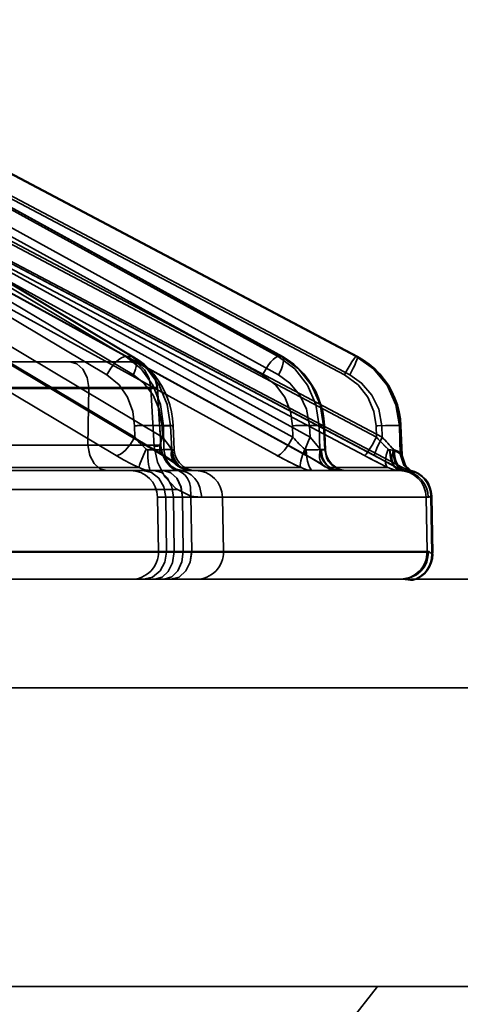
# Model space of a CAD drawing. Header units: millimetres. Extents: x -1465 to 393277, y -3788 to 454312.
# Tile 345 of 656: x 358148 to 358165, y 11624 to 11660. Entities that reach past the tile are written whole.
import ezdxf

# ---------------------------------------------------------------- set-up
doc = ezdxf.new("R2010")
doc.units = ezdxf.units.MM
doc.header["$XCLIPFRAME"] = 2
doc.layers.add('AHU03-3-68634OBJ', color=8, linetype='Continuous')
doc.layers.add('EC-MTR_250-0_7OBJ', color=8, linetype='Continuous')
picture_1 = doc.add_image_def('image1.bmp', size_in_pixel=(951, 911))

msp = doc.modelspace()

# ---------------------------------------------------------------- linework, layer by layer
at = {"layer": 'AHU03-3-68634OBJ', "color": 8, "linetype": 'Continuous', "lineweight": 35, "ltscale": 100}
for p, q in [((358221.129, 11639.827), (357953.129, 11639.827)), ((358220.629, 11635.827), (357953.629, 11635.827)), ((358220.629, 11624.827), (357953.629, 11624.827))]:
    msp.add_line(p, q, dxfattribs=at)
at = {"layer": 'EC-MTR_250-0_7OBJ', "color": 8, "linetype": 'Continuous', "lineweight": 35, "ltscale": 100}
for p, q in [((358152.387, 11648.028), (358135.484, 11658.115)), ((358152.604, 11648.028), (358135.702, 11658.115)), ((358135.801, 11658.083), (358152.686, 11648.007)), ((358157.989, 11648.028), (358139.649, 11658.115)), ((358158.123, 11648.028), (358139.783, 11658.115)), ((358139.818, 11658.104), (358158.152, 11648.021)), ((358160.868, 11648.028), (358141.795, 11658.115)), ((358160.916, 11648.027), (358141.84, 11658.115)), ((358141.844, 11658.114), (358160.916, 11648.027)), ((358151.694, 11647.348), (358135.437, 11657.05)), ((358152.665, 11647.348), (358136.409, 11657.05)), ((358157.414, 11647.348), (358139.775, 11657.05)), ((358158.012, 11647.348), (358140.373, 11657.05)), ((358160.433, 11647.348), (358142.089, 11657.05)), ((358160.635, 11647.348), (358142.291, 11657.05)), ((358152.715, 11645.056), (358135.447, 11655.357)), ((358153.741, 11645.056), (358136.474, 11655.357)), ((358158.535, 11645.056), (358139.798, 11655.357)), ((358159.167, 11645.056), (358140.43, 11655.357)), ((358161.61, 11645.056), (358142.125, 11655.357)), ((358161.824, 11645.056), (358142.339, 11655.357)), ((358152.027, 11644.376), (358134.761, 11654.677)), ((358136.454, 11654.698), (358153.721, 11644.397)), ((358153.798, 11644.376), (358136.529, 11654.677)), ((358157.963, 11644.376), (358139.228, 11654.677)), ((358140.291, 11654.684), (358159.028, 11644.383)), ((358159.054, 11644.376), (358140.316, 11654.677)), ((358161.177, 11644.376), (358141.692, 11654.677)), ((358161.545, 11644.376), (358142.06, 11654.677)), ((358144.467, 11653.47), (358162.569, 11643.942)), ((358152.552, 11647.827), (358144.961, 11647.827)), ((358152.604, 11648.028), (358152.387, 11648.028)), ((358152.883, 11647.877), (358152.686, 11648.007)), ((358158.123, 11648.028), (358157.989, 11648.028)), ((358160.913, 11648.028), (358160.868, 11648.028)), ((358160.913, 11648.028), (358160.916, 11648.027)), ((358151.031, 11646.89), (358143.489, 11646.889)), ((358153.304, 11646.845), (358145.162, 11646.845)), ((358151.031, 11646.89), (358150.996, 11644.765)), ((358150.996, 11644.765), (358151.031, 11646.89)), ((358153.434, 11644.717), (358153.304, 11646.845)), ((358153.675, 11644.763), (358153.547, 11646.891)), ((358153.679, 11644.759), (358153.55, 11646.887)), ((358154.067, 11645.994), (358154.005, 11646.244)), ((358159.636, 11645.996), (358159.57, 11646.249)), ((358162.449, 11645.994), (358162.382, 11646.248)), ((358152.715, 11645.056), (358152.709, 11645.478)), ((358153.741, 11645.056), (358153.721, 11645.478)), ((358153.791, 11644.599), (358153.778, 11645.478)), ((358154.037, 11645.478), (358153.778, 11645.478)), ((358154.078, 11644.599), (358154.037, 11645.478)), ((358154.173, 11644.59), (358154.131, 11645.487)), ((358158.535, 11645.056), (358158.525, 11645.478)), ((358159.167, 11645.056), (358159.148, 11645.478)), ((358159.508, 11645.478), (358159.529, 11644.599)), ((358159.667, 11645.478), (358159.508, 11645.478)), ((358159.706, 11644.599), (358159.667, 11645.478)), ((358159.74, 11644.592), (358159.702, 11645.485)), ((358161.61, 11645.056), (358161.597, 11645.478)), ((358161.824, 11645.056), (358161.808, 11645.478)), ((358162.489, 11644.437), (358162.457, 11645.478)), ((358162.51, 11645.478), (358162.457, 11645.478)), ((358162.551, 11644.415), (358162.51, 11645.478)), ((358162.555, 11644.41), (358162.514, 11645.48)), ((358150.996, 11644.765), (358146.449, 11644.765)), ((358154.078, 11644.599), (358153.791, 11644.599)), ((358159.529, 11644.599), (358159.706, 11644.599)), ((358153.721, 11644.397), (358153.823, 11644.335)), ((358162.551, 11644.415), (358162.489, 11644.437)), ((358152.865, 11643.942), (358146.786, 11643.942)), ((358153.431, 11643.827), (358147.155, 11643.827)), ((358153.772, 11643.827), (358153.431, 11643.827)), ((358153.772, 11643.827), (358162.517, 11643.827)), ((358154.139, 11644.121), (358154.192, 11644.08)), ((358154.192, 11644.08), (358154.234, 11644.044)), ((358154.308, 11643.987), (358154.386, 11643.938)), ((358158.823, 11643.942), (358154.424, 11643.942)), ((358154.724, 11643.831), (358154.811, 11643.827)), ((358159.701, 11643.983), (358159.781, 11643.935)), ((358162.025, 11643.942), (358159.783, 11643.942)), ((358162.219, 11644.013), (358162.333, 11643.95)), ((358162.35, 11643.942), (358162.569, 11643.942)), ((358162.776, 11643.889), (358162.746, 11643.923)), ((358162.807, 11643.858), (358162.776, 11643.889)), ((358162.837, 11643.832), (358162.807, 11643.859)), ((358162.84, 11643.846), (358162.809, 11643.846)), ((358162.834, 11643.802), (358162.85, 11643.798)), ((358162.863, 11643.811), (358162.837, 11643.832)), ((358162.885, 11643.795), (358162.863, 11643.811)), ((358162.864, 11643.793), (358162.877, 11643.788)), ((358162.931, 11643.765), (358162.932, 11643.765)), ((358154.262, 11643.127), (358027.742, 11643.127)), ((358153.592, 11640.845), (358153.558, 11642.845)), ((358153.558, 11642.845), (358154.138, 11642.845)), ((358153.89, 11640.845), (358153.86, 11642.845)), ((358154.163, 11640.845), (358154.138, 11642.845)), ((358154.138, 11642.845), (358154.478, 11642.845)), ((358154.503, 11640.845), (358154.478, 11642.845)), ((358154.478, 11642.845), (358163.519, 11642.845)), ((358154.478, 11642.845), (358155.948, 11642.844)), ((358154.784, 11642.889), (358154.812, 11640.845)), ((358155.948, 11642.845), (358155.983, 11640.845)), ((358163.474, 11640.845), (358163.439, 11642.845)), ((358163.651, 11640.77), (358163.614, 11642.883)), ((358163.645, 11642.883), (358163.614, 11642.883)), ((358163.645, 11642.883), (358163.682, 11640.77)), ((358163.474, 11640.845), (358143.56, 11640.845)), ((358163.474, 11640.827), (358143.56, 11640.827)), ((358163.534, 11640.845), (358163.474, 11640.845)), ((358163.682, 11640.77), (358163.651, 11640.77)), ((358163.682, 11640.752), (358163.651, 11640.752)), ((358137.459, 11639.827), (358162.534, 11639.827)), ((358162.922, 11639.79), (358162.954, 11639.79)), ((358160.629, 11623.527), (358161.644, 11624.827))]:
    msp.add_line(p, q, dxfattribs=at)
at = {"layer": 'EC-MTR_250-0_7OBJ', "color": 8, "linetype": 'Continuous', "lineweight": 35, "ltscale": 100, "flags": 128}
for points in [[(358142.058, 11654.678), (358161.69, 11644.299), (358161.832, 11644.223), (358161.968, 11644.15), (358162.097, 11644.08)], [(358151.031, 11646.89), (358150.965, 11647.254), (358150.811, 11647.556), (358150.589, 11647.757), (358150.33, 11647.827)], [(358151.031, 11646.89), (358150.965, 11647.253), (358150.81, 11647.556), (358150.588, 11647.757), (358150.33, 11647.827)], [(358151.694, 11647.348), (358151.842, 11647.601), (358151.934, 11647.722), (358152.033, 11647.83), (358152.133, 11647.918), (358152.229, 11647.98), (358152.314, 11648.016), (358152.387, 11648.028)], [(358153.778, 11645.478), (358153.669, 11646.256), (358153.387, 11646.966), (358152.952, 11647.57), (358152.387, 11648.028)], [(358153.547, 11646.891), (358153.454, 11647.254), (358153.234, 11647.556), (358152.92, 11647.757), (358152.552, 11647.827)], [(358153.304, 11646.845), (358153.243, 11647.222), (358153.08, 11647.54), (358152.838, 11647.752), (358152.552, 11647.827)], [(358152.552, 11647.827), (358152.905, 11647.762), (358153.079, 11647.676), (358153.235, 11647.556), (358153.364, 11647.407), (358153.461, 11647.238), (358153.547, 11646.891)], [(358152.604, 11648.028), (358152.647, 11648.023), (358152.686, 11648.007)], [(358152.604, 11648.028), (358153.173, 11647.57), (358153.615, 11646.966), (358153.911, 11646.256), (358154.037, 11645.478)], [(358152.686, 11648.007), (358152.726, 11647.971), (358152.755, 11647.917), (358152.772, 11647.845), (358152.775, 11647.759), (358152.765, 11647.662), (358152.741, 11647.558), (358152.665, 11647.348)], [(358154.005, 11646.244), (358153.923, 11646.489), (358153.822, 11646.726), (358153.703, 11646.954), (358153.567, 11647.17), (358153.416, 11647.372), (358153.25, 11647.558), (358153.071, 11647.727), (358152.883, 11647.877)], [(358157.414, 11647.348), (358157.56, 11647.601), (358157.644, 11647.722), (358157.728, 11647.83), (358157.809, 11647.918), (358157.881, 11647.98), (358157.942, 11648.016), (358157.989, 11648.028)], [(358159.508, 11645.478), (358159.386, 11646.256), (358159.076, 11646.966), (358158.603, 11647.57), (358157.989, 11648.028)], [(358158.152, 11648.021), (358158.176, 11647.994), (358158.185, 11647.973), (358158.19, 11647.947), (358158.19, 11647.877), (358158.177, 11647.79), (358158.15, 11647.687), (358158.112, 11647.576), (358158.065, 11647.461), (358158.012, 11647.348)], [(358158.123, 11648.028), (358158.152, 11648.021)], [(358158.123, 11648.028), (358158.739, 11647.57), (358159.217, 11646.966), (358159.535, 11646.256), (358159.667, 11645.478)], [(358158.568, 11647.741), (358158.365, 11647.891), (358158.152, 11648.021)], [(358160.868, 11648.028), (358160.848, 11648.016), (358160.833, 11648.002), (358160.815, 11647.98), (358160.768, 11647.918), (358160.71, 11647.83), (358160.643, 11647.722), (358160.572, 11647.601), (358160.501, 11647.473), (358160.433, 11647.348)], [(358160.905, 11647.941), (358160.893, 11647.905), (358160.858, 11647.817), (358160.812, 11647.711), (358160.757, 11647.592), (358160.697, 11647.469), (358160.635, 11647.348)], [(358160.868, 11648.028), (358161.506, 11647.574), (358162.004, 11646.968), (358162.329, 11646.253), (358162.457, 11645.478)], [(358160.916, 11648.027), (358160.921, 11648.01), (358160.919, 11647.993), (358160.914, 11647.97), (358160.905, 11647.941)], [(358160.913, 11648.028), (358161.553, 11647.57), (358162.049, 11646.966), (358162.376, 11646.256), (358162.51, 11645.478)], [(358161.349, 11647.747), (358161.138, 11647.897), (358160.916, 11648.027)], [(358159.57, 11646.249), (358159.483, 11646.496), (358159.375, 11646.735), (358159.247, 11646.965), (358159.102, 11647.182), (358158.939, 11647.385), (358158.76, 11647.572), (358158.568, 11647.741)], [(358162.382, 11646.248), (358162.293, 11646.496), (358162.183, 11646.736), (358162.052, 11646.967), (358161.901, 11647.185), (358161.733, 11647.389), (358161.548, 11647.577), (358161.349, 11647.747)], [(358151.694, 11647.348), (358152.139, 11646.982), (358152.448, 11646.533), (358152.645, 11645.997), (358152.709, 11645.478)], [(358153.721, 11645.478), (358153.615, 11646.093), (358153.389, 11646.608), (358153.048, 11647.049), (358152.665, 11647.348)], [(358157.414, 11647.348), (358157.898, 11646.982), (358158.235, 11646.533), (358158.452, 11645.997), (358158.525, 11645.478)], [(358159.148, 11645.478), (358159.038, 11646.093), (358158.795, 11646.608), (358158.427, 11647.049), (358158.012, 11647.348)], [(358160.433, 11647.348), (358160.937, 11646.982), (358161.29, 11646.533), (358161.518, 11645.997), (358161.597, 11645.478)], [(358161.808, 11645.478), (358161.696, 11646.093), (358161.447, 11646.608), (358161.066, 11647.049), (358160.635, 11647.348)], [(358153.547, 11646.891), (358153.456, 11646.89), (358153.212, 11646.89), (358152.907, 11646.89), (358152.666, 11646.89), (358152.184, 11646.89), (358151.557, 11646.891), (358151.031, 11646.89)], [(358153.547, 11646.891), (358153.536, 11646.879), (358153.5, 11646.871), (358153.464, 11646.865), (358153.419, 11646.858), (358153.366, 11646.852), (358153.304, 11646.845)], [(358153.304, 11646.845), (358153.366, 11646.852), (358153.419, 11646.858), (358153.464, 11646.865), (358153.5, 11646.871), (358153.527, 11646.877), (358153.543, 11646.882)], [(358154.131, 11645.487), (358154.109, 11645.741), (358154.067, 11645.994)], [(358159.702, 11645.485), (358159.68, 11645.741), (358159.636, 11645.996)], [(358162.514, 11645.48), (358162.493, 11645.738), (358162.449, 11645.994)], [(358153.778, 11645.478), (358153.662, 11645.484), (358153.496, 11645.488), (358153.292, 11645.489), (358153.073, 11645.487)], [(358153.721, 11645.478), (358153.803, 11645.481), (358153.88, 11645.484), (358153.951, 11645.486), (358154.013, 11645.488), (358154.04, 11645.488), (358154.064, 11645.489), (358154.084, 11645.489), (358154.101, 11645.489), (358154.114, 11645.489), (358154.127, 11645.488), (358154.121, 11645.428)], [(358154.131, 11645.487), (358154.116, 11645.485), (358154.105, 11645.483), (358154.092, 11645.482), (358154.076, 11645.481), (358154.037, 11645.478)], [(358159.508, 11645.478), (358159.466, 11645.481), (358159.405, 11645.485), (358159.229, 11645.489), (358158.996, 11645.488), (358158.743, 11645.484)], [(358159.148, 11645.478), (358159.255, 11645.481), (358159.359, 11645.485), (358159.456, 11645.487), (358159.541, 11645.488), (358159.578, 11645.489), (358159.611, 11645.489), (358159.638, 11645.489), (358159.661, 11645.488), (358159.679, 11645.488), (358159.692, 11645.487), (358159.702, 11645.489)], [(358159.702, 11645.485), (358159.682, 11645.48), (358159.667, 11645.478)], [(358161.661, 11645.48), (358161.942, 11645.487), (358162.078, 11645.489), (358162.201, 11645.489), (358162.303, 11645.488), (358162.381, 11645.485), (358162.41, 11645.484), (358162.432, 11645.482), (358162.447, 11645.48)], [(358161.808, 11645.478), (358161.939, 11645.482), (358162.071, 11645.485), (358162.197, 11645.488), (358162.308, 11645.489), (358162.356, 11645.489), (358162.398, 11645.489), (358162.434, 11645.488), (358162.464, 11645.487), (358162.486, 11645.486), (358162.502, 11645.484), (358162.513, 11645.478), (358162.51, 11645.504)], [(358152.715, 11645.056), (358152.562, 11644.796), (358152.379, 11644.577), (358152.284, 11644.493), (358152.191, 11644.43), (358152.105, 11644.391), (358152.027, 11644.376)], [(358152.715, 11645.056), (358152.892, 11644.854), (358153.085, 11644.661)], [(358153.085, 11644.661), (358152.892, 11644.854), (358152.715, 11645.056)], [(358153.798, 11644.376), (358153.734, 11644.391), (358153.683, 11644.43), (358153.649, 11644.493), (358153.633, 11644.577), (358153.634, 11644.679), (358153.653, 11644.796), (358153.741, 11645.056)], [(358154.065, 11644.612), (358153.922, 11644.825), (358153.741, 11645.056)], [(358153.741, 11645.056), (358153.922, 11644.825), (358154.065, 11644.612)], [(358158.535, 11645.056), (358158.384, 11644.796), (358158.223, 11644.577), (358158.147, 11644.493), (358158.076, 11644.43), (358158.014, 11644.391), (358157.963, 11644.376)], [(358159.054, 11644.376), (358159.034, 11644.38), (358159.017, 11644.391), (358158.995, 11644.43), (358158.989, 11644.458), (358158.987, 11644.493), (358158.995, 11644.577), (358159.018, 11644.679), (358159.056, 11644.796), (358159.106, 11644.923), (358159.167, 11645.056)], [(358159.541, 11644.612), (358159.369, 11644.825), (358159.167, 11645.056)], [(358159.167, 11645.056), (358159.369, 11644.825), (358159.541, 11644.612)], [(358161.177, 11644.376), (358161.197, 11644.389), (358161.213, 11644.404), (358161.231, 11644.426), (358161.278, 11644.489), (358161.336, 11644.577), (358161.402, 11644.684), (358161.473, 11644.805), (358161.543, 11644.931), (358161.61, 11645.056)], [(358161.824, 11645.056), (358161.699, 11644.805), (358161.643, 11644.684), (358161.596, 11644.577), (358161.578, 11644.53), (358161.563, 11644.489), (358161.551, 11644.454), (358161.543, 11644.426), (358161.539, 11644.404), (358161.538, 11644.389), (358161.545, 11644.377)], [(358161.676, 11644.986), (358161.804, 11644.852), (358161.926, 11644.728), (358162.042, 11644.612)], [(358162.042, 11644.612), (358161.925, 11644.728), (358161.804, 11644.852), (358161.676, 11644.986)], [(358161.824, 11645.056), (358161.933, 11644.94), (358162.235, 11644.612)], [(358153.675, 11644.763), (358153.595, 11644.763), (358153.469, 11644.764), (358153.299, 11644.765), (358153.084, 11644.765), (358152.835, 11644.765), (358152.669, 11644.765), (358152.3, 11644.765), (358151.802, 11644.764), (358151.38, 11644.763), (358150.996, 11644.762)], [(358150.996, 11644.765), (358151.062, 11644.4), (358151.215, 11644.097), (358151.435, 11643.897), (358151.691, 11643.827)], [(358151.691, 11643.827), (358151.437, 11643.896), (358151.223, 11644.087), (358151.065, 11644.388), (358150.996, 11644.765)], [(358150.996, 11644.762), (358152.033, 11644.764), (358152.872, 11644.765), (358153.395, 11644.765), (358153.675, 11644.763)], [(358153.138, 11644.612), (358153.042, 11644.392), (358152.956, 11644.187), (358152.922, 11644.101), (358152.895, 11644.03), (358152.876, 11643.978), (358152.865, 11643.942)], [(358153.138, 11644.612), (358153.156, 11644.599), (358153.175, 11644.591), (358153.194, 11644.589)], [(358153.791, 11644.599), (358153.682, 11644.594), (358153.542, 11644.59), (358153.194, 11644.589)], [(358153.194, 11644.589), (358153.203, 11644.305), (358153.214, 11644.169), (358153.228, 11644.048), (358153.245, 11643.95), (358153.254, 11643.912), (358153.264, 11643.88), (358153.274, 11643.856), (358153.283, 11643.84), (358153.303, 11643.827)], [(358153.675, 11644.763), (358153.657, 11644.749), (358153.631, 11644.744), (358153.595, 11644.737), (358153.55, 11644.731), (358153.496, 11644.724), (358153.434, 11644.717)], [(358153.679, 11644.76), (358153.663, 11644.751), (358153.644, 11644.746), (358153.616, 11644.741), (358153.58, 11644.735), (358153.537, 11644.729), (358153.434, 11644.717)], [(358153.434, 11644.717), (358153.551, 11644.132), (358153.828, 11643.593), (358154.246, 11643.158), (358154.784, 11642.889)], [(358154.22, 11643.849), (358154.132, 11643.891), (358154.02, 11643.977), (358153.943, 11644.059), (358153.887, 11644.133), (358153.825, 11644.233), (358153.776, 11644.334), (358153.733, 11644.448), (358153.691, 11644.621), (358153.675, 11644.763)], [(358154.251, 11643.846), (358154.219, 11643.859), (358154.182, 11643.878), (358154.141, 11643.902), (358154.099, 11643.931), (358154.056, 11643.965), (358154.013, 11644.004), (358153.97, 11644.047), (358153.928, 11644.096), (358153.887, 11644.149), (358153.848, 11644.207), (358153.812, 11644.271), (358153.778, 11644.341), (358153.748, 11644.416), (358153.722, 11644.497), (358153.702, 11644.582), (358153.688, 11644.67), (358153.679, 11644.759)], [(358154.277, 11643.837), (358154.249, 11643.846), (358154.214, 11643.861), (358154.175, 11643.882), (358154.133, 11643.908), (358154.089, 11643.939), (358154.045, 11643.975), (358154.001, 11644.015), (358153.958, 11644.061), (358153.916, 11644.111), (358153.876, 11644.165), (358153.838, 11644.224), (358153.803, 11644.288), (358153.771, 11644.357), (358153.743, 11644.431), (358153.719, 11644.509), (358153.7, 11644.591), (358153.687, 11644.675)], [(358153.791, 11644.599), (358153.847, 11644.312), (358153.914, 11644.174), (358154.006, 11644.052), (358154.117, 11643.952), (358154.241, 11643.881), (358154.496, 11643.827)], [(358154.424, 11643.942), (358154.251, 11644.03), (358154.121, 11644.187), (358154.057, 11644.392), (358154.065, 11644.612)], [(358154.065, 11644.612), (358154.079, 11644.594), (358154.092, 11644.589)], [(358154.783, 11643.827), (358154.528, 11643.881), (358154.404, 11643.952), (358154.293, 11644.052), (358154.202, 11644.174), (358154.134, 11644.312), (358154.078, 11644.599)], [(358154.172, 11644.59), (358154.159, 11644.592), (358154.149, 11644.593), (358154.135, 11644.595), (358154.119, 11644.596), (358154.078, 11644.599)], [(358154.811, 11643.827), (358154.553, 11643.88), (358154.428, 11643.95), (358154.315, 11644.048), (358154.222, 11644.169), (358154.153, 11644.305), (358154.092, 11644.589)], [(358154.092, 11644.589), (358154.127, 11644.588), (358154.141, 11644.588), (358154.152, 11644.588), (358154.167, 11644.589)], [(358154.971, 11643.827), (358154.87, 11643.833), (358154.77, 11643.853), (358154.673, 11643.884), (358154.582, 11643.928), (358154.497, 11643.983), (358154.419, 11644.048), (358154.35, 11644.123), (358154.291, 11644.205), (358154.243, 11644.295), (358154.207, 11644.389), (358154.183, 11644.489), (358154.172, 11644.59)], [(358158.759, 11644.818), (358158.812, 11644.764), (358158.97, 11644.612)], [(358158.97, 11644.612), (358158.918, 11644.661), (358158.759, 11644.817)], [(358158.97, 11644.612), (358158.887, 11644.392), (358158.829, 11644.187), (358158.813, 11644.101), (358158.807, 11644.03), (358158.811, 11643.978), (358158.823, 11643.942)], [(358158.97, 11644.612), (358158.988, 11644.599), (358159.006, 11644.591), (358159.025, 11644.589)], [(358159.529, 11644.599), (358159.453, 11644.594), (358159.339, 11644.59), (358159.194, 11644.588), (358159.025, 11644.589)], [(358159.025, 11644.589), (358159.031, 11644.447), (358159.047, 11644.305), (358159.072, 11644.169), (358159.105, 11644.048), (358159.146, 11643.95), (358159.192, 11643.88), (358159.239, 11643.84), (358159.286, 11643.827)], [(358159.783, 11643.942), (358159.709, 11643.978), (358159.642, 11644.03), (358159.546, 11644.187), (358159.521, 11644.285), (358159.512, 11644.392), (358159.541, 11644.612)], [(358159.529, 11644.599), (358159.59, 11644.312), (358159.663, 11644.174), (358159.762, 11644.052), (358159.883, 11643.952), (358160.017, 11643.881), (358160.294, 11643.827)], [(358159.541, 11644.612), (358159.55, 11644.602), (358159.578, 11644.589)], [(358159.578, 11644.589), (358159.615, 11644.588), (358159.648, 11644.588), (358159.676, 11644.588), (358159.698, 11644.588), (358159.716, 11644.589), (358159.729, 11644.59), (358159.74, 11644.593)], [(358160.214, 11643.827), (358160.101, 11643.84), (358159.986, 11643.88), (358159.875, 11643.95), (358159.775, 11644.048), (358159.692, 11644.169), (358159.631, 11644.305), (358159.578, 11644.589)], [(358159.706, 11644.599), (358159.721, 11644.597), (358159.731, 11644.595)], [(358160.471, 11643.827), (358160.194, 11643.881), (358160.06, 11643.952), (358159.939, 11644.052), (358159.84, 11644.174), (358159.767, 11644.312), (358159.706, 11644.599)], [(358160.538, 11643.827), (358160.438, 11643.833), (358160.337, 11643.853), (358160.24, 11643.885), (358160.149, 11643.928), (358160.063, 11643.984), (358159.986, 11644.049), (358159.917, 11644.124), (358159.858, 11644.207), (358159.81, 11644.297), (358159.774, 11644.392), (358159.751, 11644.491), (358159.74, 11644.592)], [(358162.025, 11643.942), (358161.991, 11643.978), (358161.965, 11644.03), (358161.95, 11644.101), (358161.946, 11644.187), (358161.954, 11644.285), (358161.974, 11644.392), (358162.042, 11644.612)], [(358162.042, 11644.612), (358162.058, 11644.599), (358162.075, 11644.591), (358162.088, 11644.589)], [(358162.228, 11644.571), (358162.187, 11644.58), (358162.145, 11644.586), (358162.088, 11644.589)], [(358162.092, 11644.589), (358162.126, 11644.305), (358162.165, 11644.169), (358162.217, 11644.048), (358162.28, 11643.95), (358162.351, 11643.88), (358162.424, 11643.84), (358162.495, 11643.827)], [(358162.103, 11644.588), (358162.138, 11644.305), (358162.177, 11644.169), (358162.231, 11644.048), (358162.296, 11643.95), (358162.368, 11643.88), (358162.443, 11643.84), (358162.517, 11643.827)], [(358162.235, 11644.612), (358162.185, 11644.392), (358162.18, 11644.285), (358162.188, 11644.187), (358162.211, 11644.101), (358162.247, 11644.03), (358162.294, 11643.978), (358162.35, 11643.942)], [(358162.228, 11644.571), (358162.37, 11644.512), (358162.444, 11644.467), (358162.489, 11644.437)], [(358162.657, 11643.818), (358162.57, 11643.841), (358162.484, 11643.89), (358162.405, 11643.963), (358162.338, 11644.06), (358162.285, 11644.176), (358162.248, 11644.304), (358162.228, 11644.571)], [(358162.489, 11644.437), (358162.45, 11644.462), (358162.363, 11644.516), (358162.228, 11644.571)], [(358162.267, 11644.59), (358162.256, 11644.595), (358162.245, 11644.602), (358162.235, 11644.612)], [(358162.534, 11644.432), (358162.485, 11644.474), (358162.392, 11644.538), (358162.267, 11644.59)], [(358162.686, 11643.835), (358162.601, 11643.856), (358162.517, 11643.903), (358162.44, 11643.976), (358162.373, 11644.073), (358162.321, 11644.19), (358162.286, 11644.32), (358162.267, 11644.59)], [(358152.027, 11644.376), (358152.303, 11644.22), (358152.583, 11644.075), (358152.865, 11643.942)], [(358154.424, 11643.942), (358154.258, 11644.074), (358154.048, 11644.22), (358153.798, 11644.376)], [(358153.823, 11644.335), (358153.917, 11644.276), (358154, 11644.22), (358154.074, 11644.168), (358154.139, 11644.121)], [(358158.823, 11643.942), (358158.546, 11644.074), (358158.255, 11644.22), (358157.963, 11644.376)], [(358159.027, 11644.383), (358159.166, 11644.306), (358159.295, 11644.232), (358159.414, 11644.162)], [(358159.783, 11643.942), (358159.576, 11644.074), (358159.331, 11644.22), (358159.054, 11644.376)], [(358159.414, 11644.162), (358159.521, 11644.097), (358159.617, 11644.037), (358159.7, 11643.983)], [(358161.177, 11644.376), (358161.39, 11644.264), (358162.025, 11643.942)], [(358162.35, 11643.942), (358162.109, 11644.074), (358161.839, 11644.22), (358161.545, 11644.376)], [(358161.688, 11644.3), (358161.83, 11644.224), (358161.967, 11644.151), (358162.097, 11644.08), (358162.219, 11644.013)], [(358162.489, 11644.437), (358162.621, 11644.022), (358162.951, 11643.738)], [(358162.555, 11644.41), (358162.534, 11644.432)], [(358162.551, 11644.415), (358162.585, 11644.208), (358162.676, 11644.01), (358162.816, 11643.845), (358162.989, 11643.728)], [(358162.551, 11644.415), (358162.676, 11644.01), (358162.989, 11643.728)], [(358162.615, 11644.136), (358162.596, 11644.186), (358162.58, 11644.239), (358162.568, 11644.294), (358162.56, 11644.352), (358162.555, 11644.41)], [(358162.746, 11643.922), (358162.716, 11643.959), (358162.688, 11643.999), (358162.661, 11644.042), (358162.637, 11644.087), (358162.615, 11644.136), (358162.596, 11644.186), (358162.58, 11644.239)], [(358152.865, 11643.942), (358153.082, 11643.855), (358153.303, 11643.827)], [(358153.013, 11643.827), (358153.33, 11643.754), (358153.598, 11643.551), (358153.788, 11643.232), (358153.86, 11642.845)], [(358153.431, 11643.827), (358153.696, 11643.754), (358153.919, 11643.551), (358154.078, 11643.232), (358154.138, 11642.845)], [(358154.478, 11642.845), (358154.423, 11643.217), (358154.275, 11643.53), (358154.047, 11643.748), (358153.771, 11643.827)], [(358153.771, 11643.827), (358154.036, 11643.754), (358154.26, 11643.551), (358154.418, 11643.232), (358154.478, 11642.845)], [(358154.22, 11643.849), (358154.282, 11643.832), (358154.334, 11643.827)], [(358154.784, 11642.889), (358154.772, 11643.222), (358154.728, 11643.384), (358154.66, 11643.531), (358154.569, 11643.655), (358154.461, 11643.75), (358154.343, 11643.815), (358154.22, 11643.849)], [(358154.235, 11644.044), (358154.308, 11643.987), (358154.386, 11643.938), (358154.468, 11643.898), (358154.552, 11643.867), (358154.638, 11643.845), (358154.724, 11643.831), (358154.811, 11643.827)], [(358154.334, 11643.827), (358154.314, 11643.829), (358154.299, 11643.832), (358154.278, 11643.837)], [(358155.181, 11642.845), (358155.117, 11643.208), (358155.037, 11643.384), (358154.928, 11643.54), (358154.793, 11643.667), (358154.643, 11643.758), (358154.487, 11643.811), (358154.334, 11643.827)], [(358154.334, 11643.827), (358154.487, 11643.811), (358154.643, 11643.758), (358154.793, 11643.667), (358154.927, 11643.54), (358155.037, 11643.384), (358155.117, 11643.208), (358155.181, 11642.845)], [(358154.811, 11643.827), (358154.618, 11643.855), (358154.424, 11643.942)], [(358158.823, 11643.942), (358159.053, 11643.855), (358159.286, 11643.827)], [(358159.701, 11643.983), (358159.781, 11643.935), (358159.865, 11643.896), (358159.951, 11643.866), (358160.038, 11643.844), (358160.126, 11643.831), (358160.214, 11643.827)], [(358160.214, 11643.827), (358159.998, 11643.855), (358159.783, 11643.942)], [(358162.025, 11643.942), (358162.259, 11643.855), (358162.495, 11643.827)], [(358162.333, 11643.95), (358162.399, 11643.917), (358162.467, 11643.889), (358162.537, 11643.866), (358162.608, 11643.848), (358162.68, 11643.836)], [(358162.517, 11643.827), (358162.529, 11643.827), (358162.542, 11643.827), (358162.555, 11643.826)], [(358162.657, 11643.818), (358162.799, 11643.789), (358162.901, 11643.757), (358162.951, 11643.738)], [(358162.68, 11643.836), (358162.707, 11643.832), (358162.733, 11643.827), (358162.756, 11643.822)], [(358162.68, 11643.836), (358162.707, 11643.832), (358162.733, 11643.827), (358162.756, 11643.822), (358162.778, 11643.818), (358162.798, 11643.813), (358162.817, 11643.808), (358162.834, 11643.802), (358162.85, 11643.798), (358162.864, 11643.793), (358162.877, 11643.788), (358162.888, 11643.784), (358162.899, 11643.78), (358162.915, 11643.773), (358162.926, 11643.768)], [(358162.809, 11643.846), (358162.758, 11643.841), (358162.686, 11643.834)], [(358162.989, 11643.728), (358162.974, 11643.744), (358162.864, 11643.793), (358162.686, 11643.835)], [(358162.686, 11643.835), (358162.864, 11643.793), (358162.974, 11643.744), (358162.989, 11643.728)], [(358162.932, 11643.765), (358162.921, 11643.771), (358162.913, 11643.776), (358162.901, 11643.784), (358162.885, 11643.795)], [(358162.899, 11643.78), (358162.915, 11643.773)], [(358155.181, 11642.845), (358154.991, 11642.855), (358154.784, 11642.889)], [(358154.784, 11642.889), (358154.889, 11642.869), (358155.181, 11642.845)], [(358163.519, 11642.845), (358163.543, 11642.85), (358163.566, 11642.861), (358163.59, 11642.874), (358163.614, 11642.883)], [(358153.89, 11640.827), (358153.827, 11640.449), (358153.651, 11640.131), (358153.376, 11639.908), (358153.042, 11639.827)], [(358153.456, 11639.827), (358153.723, 11639.901), (358153.948, 11640.109), (358154.106, 11640.433), (358154.163, 11640.845)], [(358154.503, 11640.845), (358154.454, 11640.462), (358154.308, 11640.138), (358154.078, 11639.91), (358153.796, 11639.827)], [(358154.812, 11640.827), (358154.755, 11640.449), (358154.595, 11640.131), (358154.346, 11639.908), (358154.044, 11639.827)], [(358154.811, 11640.827), (358154.754, 11640.45), (358154.595, 11640.131), (358154.346, 11639.908), (358154.044, 11639.827)], [(358163.534, 11640.845), (358163.469, 11640.472), (358163.377, 11640.289), (358163.247, 11640.126), (358163.086, 11639.994), (358162.906, 11639.899), (358162.534, 11639.827)], [(358163.651, 11640.77), (358163.628, 11640.78), (358163.611, 11640.792), (358163.598, 11640.803), (358163.579, 11640.82), (358163.568, 11640.83), (358163.556, 11640.838), (358163.545, 11640.843), (358163.534, 11640.845)], [(358162.922, 11639.79), (358162.865, 11639.798), (358162.781, 11639.81), (358162.67, 11639.822), (358162.534, 11639.827)]]:
    msp.add_lwpolyline(points, dxfattribs=at)
at = {"layer": 'EC-MTR_250-0_7OBJ', "color": 8, "linetype": 'Continuous', "lineweight": 35, "ltscale": 100}
for centre, radius, start, end in [((358152.552, 11646.827), 1, 3.4604, 90), ((358153.305, 11629.451), 16.038, 90.8294, 92.1297), ((358153.282, 11630.332), 15.156, 90.7915, 92.1675), ((358159.169, 11627.257), 18.232, 91.3404, 92.0257), ((358159.159, 11627.599), 17.89, 91.3338, 92.0323), ((358162.328, 11624.194), 21.296, 91.7955, 91.967), ((358162.327, 11624.227), 21.263, 91.7954, 91.9672), ((358163.691, 11649.664), 6.915, 221.7898, 224.5018), ((358163.678, 11649.652), 6.897, 221.7855, 224.5042), ((358173.231, 11655.895), 15.891, 223.0053, 223.3531), ((358131.626, 11616.717), 41.412, 42.3444, 43.1815), ((358155.541, 11647.282), 3.592, 226.8641, 228.0107), ((358164.567, 11656.387), 13.707, 241.1969, 245.2241), ((358177.008, 11674.268), 33.825, 242.0938, 243.7081), ((358140.095, 11603.667), 46.015, 61.0765, 62.2146), ((358152.558, 11642.827), 1, 1, 90), ((358154.948, 11642.827), 1, 1.0116, 89.997), ((358162.812, 11644.81), 0.984, 241.9757, 262.6819), ((358162.81, 11644.805), 0.978, 241.917, 262.7387), ((358162.44, 11642.827), 1, 0.9969, 89.9972), ((358162.516, 11642.776), 1.051, 82.302, 89.9568), ((358162.516, 11642.782), 1.045, 82.2804, 89.9796), ((358163.035, 11644.827), 1, 242.2415, 258.7792), ((358162.519, 11642.827), 1, 1.0133, 82.0907), ((358162.614, 11642.865), 1, 0.9965, 78.7728), ((358162.645, 11642.865), 1, 1, 78.7792), ((358163.908, 11647.053), 3.45, 253.9045, 254.5637), ((358163.829, 11646.773), 3.159, 253.8743, 254.5942), ((358152.593, 11640.827), 1, 270, 1), ((358154.982, 11640.827), 1, 270.0406, 1.0085), ((358162.474, 11640.827), 1, 270.0031, 1.0032), ((358162.651, 11640.752), 1, 285.7481, 0.002), ((358162.682, 11640.752), 1, 285.7426, 0)]:
    msp.add_arc(centre, radius, start, end, dxfattribs=at)

# ---------------------------------------------------------------- pictures from other files: only their frames are drawn
at = {"color": 8, "lineweight": 13}
image = msp.add_image(picture_1, insert=(357606.986, 12545.821), size_in_units=(1986.021, 1904.625), rotation=-90, dxfattribs=at)
image.set_boundary_path([(-0.5, -0.5), (950.5, 910.5)])

doc.saveas('drawing.dxf')
